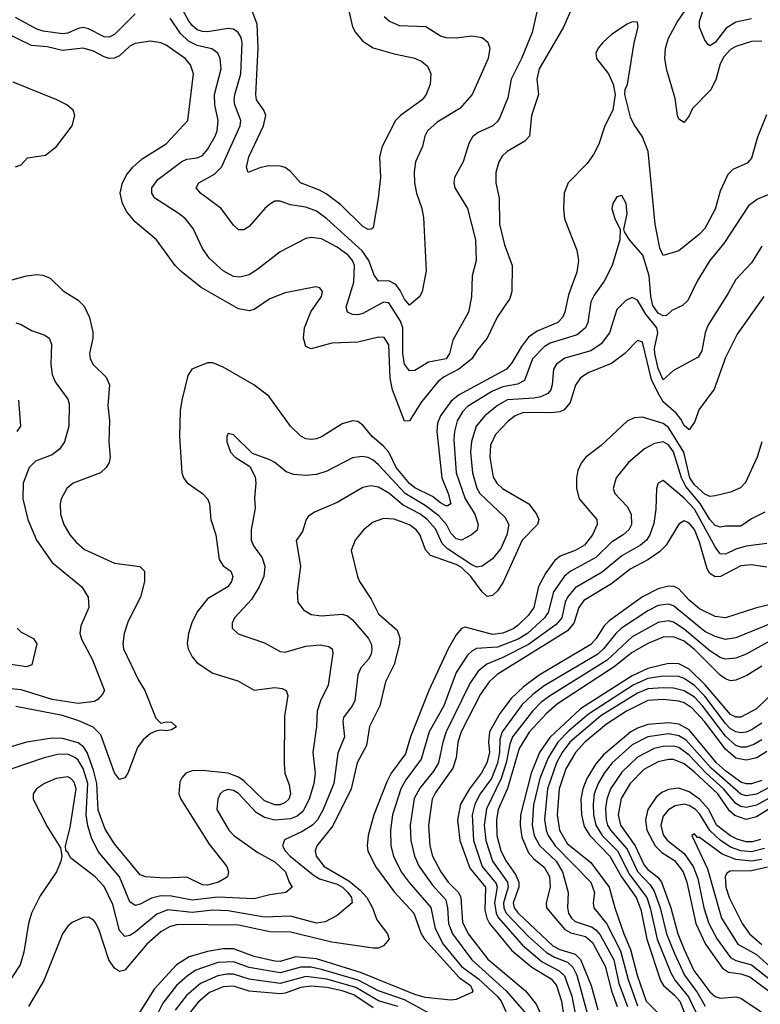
# Model space of a CAD drawing. Header units: inches. Extents: x 1308407 to 1441228, y 959628 to 1036311.
# Tile 416 of 656: x 1372304 to 1375165, y 1021258 to 1025059. Entities that reach past the tile are written whole.
import ezdxf

# ---------------------------------------------------------------- set-up
doc = ezdxf.new("R2010")
doc.units = ezdxf.units.IN
doc.header["$MEASUREMENT"] = 0
doc.layers.add('B3072', color=7, linetype='Continuous')

msp = doc.modelspace()

# ---------------------------------------------------------------- linework, layer by layer
at = {"layer": 'B3072', "color": 5}
for points, elevation in [([(1375170, 1024975.9), (1375130, 1024974.5), (1375070, 1024955.2), (1375050, 1024943.8), (1375024.2, 1024915.8), (1375010, 1024889.2), (1374992.6, 1024827.4), (1374972.8, 1024787.2), (1374903.2, 1024716.8), (1374890, 1024688.3), (1374870, 1024662.6), (1374850, 1024674.7), (1374844.2, 1024690), (1374835.6, 1024755.6), (1374803.9, 1024863.9), (1374796.4, 1024910), (1374797.9, 1024950), (1374810, 1024987.6), (1374843.6, 1025050), (1374950, 1025206.8)], 2680), ([(1373711.5, 1025071.5), (1373733.1, 1025053.1), (1373770, 1025036.3), (1373872.5, 1025032.5), (1373930, 1024996.8), (1373950, 1024990.1), (1373990, 1024989.2), (1374050, 1024996.8), (1374090, 1024990.9), (1374112.4, 1024972.4), (1374119.7, 1024950), (1374113, 1024910), (1374051.3, 1024770), (1374003.7, 1024716.3), (1373916.5, 1024663.5), (1373878.8, 1024630), (1373869.3, 1024610), (1373860.2, 1024570), (1373833.5, 1024510), (1373828.1, 1024471.9), (1373829.5, 1024430), (1373836.3, 1024390), (1373857.5, 1024330), (1373864.5, 1024295.5), (1373873.7, 1024090), (1373858.2, 1024010), (1373850.2, 1023990), (1373810, 1023957.3), (1373790, 1023979.8), (1373774.2, 1024014.2), (1373757.4, 1024037.4), (1373730, 1024051), (1373689.8, 1024050), (1373673.1, 1024073.2), (1373652.9, 1024130), (1373627.3, 1024167.3), (1373490, 1024289.9), (1373450, 1024319.5), (1373410, 1024335.6), (1373350, 1024344.5), (1373310, 1024359), (1373290, 1024358.4), (1373270, 1024347.6), (1373251.4, 1024330), (1373190, 1024261), (1373170, 1024248.5), (1373150, 1024248.5), (1373130, 1024266.6), (1373082, 1024330), (1373002, 1024390), (1372986.4, 1024410), (1372995.6, 1024430), (1373056.7, 1024463.3), (1373084, 1024490), (1373155.6, 1024650), (1373159, 1024670), (1373135.4, 1024730), (1373132.8, 1024750), (1373134.8, 1024770), (1373158.9, 1024850), (1373163.7, 1024970), (1373159.4, 1024990), (1373147.9, 1025010), (1373130, 1025022.5), (1373110, 1025025.4), (1373030, 1025013.1), (1373010, 1025013.5), (1372990, 1025020.4), (1372970, 1025037.3), (1372956.5, 1025056.5), (1372910, 1025142.6)], 2640), ([(1375130, 1025062.4), (1375070, 1025050.4), (1375033.3, 1025026.7), (1374990, 1024970.8), (1374970, 1024958.9), (1374963.1, 1024963.1), (1374950, 1024980.9), (1374929.8, 1025030), (1374930, 1025053), (1374955.4, 1025130)], 2660), ([(1374439.5, 1025110), (1374404.3, 1025030), (1374310.1, 1024870), (1374302, 1024830), (1374307.6, 1024770), (1374280.4, 1024690), (1374272.9, 1024610), (1374255.8, 1024590), (1374186.4, 1024550), (1374167.5, 1024532.5), (1374155.1, 1024510), (1374143.2, 1024470), (1374142.6, 1024430), (1374156.6, 1024370), (1374156.8, 1024270), (1374176.8, 1024190), (1374206.8, 1024110), (1374205, 1024010), (1374197.6, 1023982.4), (1374148.8, 1023911.2), (1374110.1, 1023830), (1374073.6, 1023786.4), (1374050.5, 1023750), (1373999.9, 1023710), (1373941.4, 1023678.6), (1373918.8, 1023661.2), (1373855.6, 1023584.4), (1373810, 1023510.8), (1373790, 1023509.7), (1373744.7, 1023630), (1373735.3, 1023675.3), (1373730, 1023803.7), (1373712.1, 1023832.1), (1373690, 1023833.6), (1373610, 1023814), (1373510, 1023810.5), (1373430, 1023788.1), (1373410, 1023797.7), (1373400.4, 1023830), (1373404.8, 1023870), (1373428.5, 1023931.5), (1373469.7, 1023990), (1373473.5, 1024010), (1373463.9, 1024023.9), (1373447.7, 1024027.7), (1373330, 1024004.6), (1373270, 1023981.4), (1373210, 1023940.6), (1373190, 1023935.9), (1373150, 1023942.6), (1373005.2, 1024025.3), (1372927.6, 1024087.6), (1372905.2, 1024110), (1372832.8, 1024210), (1372750, 1024278.9), (1372717.8, 1024317.8), (1372700.9, 1024350), (1372692.5, 1024390), (1372700.8, 1024430), (1372718.5, 1024461.5), (1372741.7, 1024490), (1372777.9, 1024522.1), (1372870, 1024579.8), (1372953.2, 1024670), (1372975.6, 1024850), (1372964.6, 1024884.6), (1372943, 1024910), (1372870, 1024961.6), (1372850, 1024969.9), (1372810, 1024976.8), (1372750, 1024967.9), (1372730, 1024956.8), (1372690, 1024920.4), (1372669.7, 1024910.3), (1372650, 1024909.9), (1372630, 1024916.3), (1372590, 1024937.6), (1372550, 1024949.9), (1372470, 1024939.9), (1372410, 1024954.3), (1372350, 1024960.3), (1372250, 1025009.2)], 2680), ([(1374301, 1025090), (1374283.3, 1025010), (1374242.8, 1024910), (1374202.5, 1024830), (1374190, 1024757.6), (1374158.5, 1024681.5), (1374150, 1024666.2), (1374131.6, 1024650), (1374075.6, 1024624.4), (1374053.2, 1024606.8), (1374038.7, 1024581.3), (1374016.6, 1024510), (1373984.1, 1024450), (1373981.4, 1024430), (1373985.4, 1024410), (1374034.4, 1024330), (1374064.3, 1024210), (1374066.8, 1024130), (1374052.2, 1024070), (1374049.3, 1023989.3), (1374038.3, 1023930), (1373977.5, 1023822.5), (1373963.8, 1023770), (1373951.7, 1023750), (1373883.3, 1023736.7), (1373830, 1023705.1), (1373810, 1023703.1), (1373790, 1023728.8), (1373783.8, 1023770), (1373784.2, 1023870), (1373775.3, 1023895.3), (1373730, 1023966.1), (1373710, 1023968.8), (1373630, 1023924.5), (1373610, 1023919.6), (1373590, 1023921.5), (1373570.6, 1023930.6), (1373565.6, 1023950), (1373594.2, 1024045.8), (1373596.9, 1024110), (1373589.5, 1024130), (1373572.4, 1024150), (1373530, 1024181.7), (1373470, 1024213.6), (1373430, 1024218.4), (1373410, 1024214), (1373310, 1024163.5), (1373224.4, 1024095.6), (1373190, 1024074.5), (1373155.1, 1024064.9), (1373130, 1024068.1), (1373090.8, 1024090), (1373036.8, 1024136.8), (1373010, 1024175.4), (1372973.8, 1024253.8), (1372944.6, 1024290), (1372920.3, 1024310), (1372825.7, 1024370), (1372814.3, 1024390), (1372814.9, 1024410), (1372837.6, 1024442.4), (1372930, 1024512.2), (1372950, 1024521.3), (1372990, 1024525.6), (1373010, 1024534.4), (1373030, 1024558.5), (1373059.5, 1024610), (1373066.4, 1024630), (1373070.3, 1024670), (1373057.8, 1024730), (1373056.3, 1024770), (1373082.1, 1024870), (1373079.1, 1024910), (1373070, 1024930.6), (1373047, 1024947), (1372990, 1024959.6), (1372956.3, 1024976.3), (1372925.6, 1025005.6), (1372885.5, 1025065.5)], 2660), ([(1373571.4, 1025110), (1373590, 1025032.4), (1373600.8, 1025010), (1373630, 1024976.1), (1373670, 1024950.7), (1373750, 1024927.7), (1373830, 1024911), (1373857.7, 1024897.7), (1373879.3, 1024879.3), (1373892.6, 1024850), (1373890.2, 1024810), (1373874.7, 1024770), (1373858.2, 1024750), (1373775.4, 1024690), (1373755.1, 1024670), (1373704.2, 1024570), (1373694.3, 1024530), (1373698, 1024450), (1373689.4, 1024370.6), (1373670, 1024255.3), (1373662, 1024250), (1373650, 1024248.8), (1373630, 1024261.1), (1373544.1, 1024344.1), (1373487.4, 1024387.4), (1373461.7, 1024401.7), (1373389.3, 1024429.3), (1373350, 1024473.8), (1373330, 1024488.4), (1373310, 1024493.8), (1373265.1, 1024494.9), (1373232.3, 1024487.7), (1373187, 1024470), (1373180.7, 1024490), (1373189.4, 1024530), (1373245.8, 1024650), (1373254.8, 1024690), (1373247.5, 1024710), (1373219.4, 1024750), (1373216.9, 1024770), (1373225.4, 1024950), (1373221.8, 1025041.8), (1373196.3, 1025110)], 2620), ([(1375188.2, 1024691.8), (1375154.3, 1024605.7), (1375130, 1024525.1), (1375114.3, 1024505.7), (1375059.1, 1024480.9), (1375038.6, 1024461.4), (1375010, 1024397.7), (1374990, 1024327.2), (1374950, 1024253.3), (1374930, 1024231.3), (1374850, 1024166.9), (1374790, 1024148.5), (1374776.7, 1024176.7), (1374758.1, 1024270), (1374731.2, 1024550), (1374710, 1024606.5), (1374676.1, 1024656.1), (1374663.2, 1024683.2), (1374642, 1024770), (1374642.4, 1024790), (1374651.1, 1024808.9), (1374678, 1024970), (1374692.9, 1025030), (1374690, 1025049.2), (1374670, 1025050.7), (1374650, 1025042.6), (1374590, 1025001.7), (1374555.1, 1024970), (1374538.6, 1024950), (1374529.4, 1024930), (1374532.3, 1024910), (1374578.3, 1024850), (1374597, 1024810), (1374603.7, 1024770), (1374594.9, 1024710), (1374564.4, 1024650), (1374541.3, 1024578.7), (1374520.6, 1024539.4), (1374495.8, 1024504.2), (1374423.2, 1024430), (1374407.6, 1024390), (1374405, 1024330), (1374408.7, 1024290), (1374456.6, 1024170), (1374462.6, 1024130), (1374455.9, 1024084.1), (1374423.3, 1023996.7), (1374410.1, 1023930), (1374400.5, 1023910), (1374382.6, 1023890), (1374303.2, 1023856.8), (1374270, 1023833.2), (1374241.9, 1023798.1), (1374205.1, 1023734.9), (1374184.9, 1023710), (1373999.5, 1023610), (1373970, 1023585.3), (1373929.4, 1023530), (1373918.4, 1023501.6), (1373915, 1023470), (1373935.1, 1023290), (1373959.5, 1023230), (1373969.2, 1023190.8), (1373957, 1023183), (1373950, 1023182.4), (1373930, 1023193.8), (1373898.4, 1023218.4), (1373830, 1023252.4), (1373810, 1023268.7), (1373758.3, 1023330), (1373729.9, 1023390), (1373710, 1023413), (1373665.9, 1023450), (1373630, 1023493.7), (1373610, 1023507.7), (1373590, 1023510.7), (1373550, 1023498.6), (1373472.9, 1023450), (1373450, 1023441.3), (1373430, 1023438), (1373410, 1023441), (1373390, 1023451.6), (1373349.8, 1023490), (1373266.4, 1023606.4), (1373208.6, 1023650), (1373090, 1023717.3), (1373050, 1023734.5), (1373030, 1023734.7), (1372969.3, 1023710.7), (1372954.3, 1023685.7), (1372930.2, 1023590), (1372924.6, 1023550), (1372920.9, 1023450), (1372930.1, 1023310.1), (1372936.9, 1023290), (1372950.8, 1023270.8), (1373010.1, 1023230.1), (1373030.2, 1023210), (1373037.7, 1023190), (1373043, 1023130), (1373061.5, 1023070), (1373075.2, 1022975.2), (1373090, 1022950.4), (1373119.6, 1022930), (1373128.1, 1022910), (1373122, 1022890), (1373107.6, 1022870), (1373030, 1022823.4), (1372990, 1022773.7), (1372969, 1022731), (1372956.9, 1022690), (1372951.3, 1022651.3), (1372955, 1022630), (1372970, 1022599), (1372990, 1022576.2), (1373050, 1022536.8), (1373146.5, 1022506.5), (1373210, 1022471.1), (1373290, 1022480.5), (1373317.5, 1022477.5), (1373333.4, 1022470), (1373340.2, 1022450), (1373326.6, 1022370), (1373325.9, 1022185.9), (1373328.8, 1022150), (1373345.6, 1022105.6), (1373350.5, 1022070), (1373343.4, 1022050), (1373330, 1022036.6), (1373310, 1022028.3), (1373290, 1022028.1), (1373250, 1022043.8), (1373170, 1022120.8), (1373150, 1022134.7), (1373109.5, 1022150.5), (1373010, 1022160.6), (1372970, 1022159.1), (1372946.5, 1022150), (1372930, 1022132.4), (1372923.4, 1022116.6), (1372918.8, 1022070), (1372927.2, 1022050), (1373036.4, 1021876.4), (1373104.4, 1021790), (1373111.3, 1021770), (1373106.5, 1021750), (1373096.9, 1021743.1), (1373071.7, 1021730), (1373030, 1021718.2), (1373010, 1021719.2), (1372950, 1021748.3), (1372864.7, 1021744.7), (1372790, 1021750.5), (1372770, 1021758.4), (1372670, 1021878), (1372634.2, 1021934.2), (1372607.9, 1022007.9), (1372602, 1022110), (1372590, 1022162.1), (1372565.4, 1022230), (1372551.4, 1022251.4), (1372530, 1022267), (1372470, 1022283.9), (1372430, 1022285.1), (1372330, 1022269.5), (1372250, 1022245.7)], 2720), ([(1372750, 1025082.2), (1372670, 1025002.1), (1372650, 1024992.2), (1372630, 1024993.6), (1372570, 1025024), (1372550, 1025028.8), (1372530, 1025025.1), (1372490, 1025007.5), (1372470, 1025004.9), (1372395.1, 1025015.1), (1372370, 1025022.9), (1372288.3, 1025068.3)], 2660), ([(1372288.5, 1024491.5), (1372310, 1024499.5), (1372334.6, 1024525.4), (1372404.1, 1024535.9), (1372447.1, 1024570), (1372507.3, 1024650), (1372517.7, 1024690), (1372511.3, 1024710), (1372486, 1024730), (1372447.8, 1024750), (1372278.6, 1024818.6)], 2720), ([(1375210.1, 1024389.9), (1375153.8, 1024366.2), (1375119.3, 1024340.7), (1375024.3, 1024195.7), (1374969.5, 1024130), (1374920.9, 1024050), (1374884.2, 1023975.8), (1374864.3, 1023955.7), (1374823.5, 1023936.5), (1374802.5, 1023917.5), (1374790, 1023915.7), (1374770, 1023926.6), (1374750, 1023955.8), (1374741.9, 1023990), (1374735.9, 1024070), (1374710.8, 1024150.8), (1374659.1, 1024210), (1374640.1, 1024240.1), (1374638, 1024250), (1374650.6, 1024310), (1374646.9, 1024350), (1374630, 1024380.7), (1374610, 1024375.6), (1374594.6, 1024350), (1374591.6, 1024330), (1374603.1, 1024290), (1374623.8, 1024250), (1374622.6, 1024210), (1374592.5, 1024110), (1374561.9, 1024050), (1374523.6, 1023996.4), (1374510.6, 1023970), (1374498, 1023890), (1374489.6, 1023870), (1374457, 1023843), (1374353.7, 1023810), (1374330, 1023796.2), (1374285.4, 1023750), (1374253.9, 1023666.1), (1374227.3, 1023652.7), (1374170, 1023642.1), (1374130, 1023624.6), (1374034.4, 1023565.6), (1374014, 1023546), (1373993.5, 1023510), (1373983.6, 1023470), (1373981.6, 1023438.4), (1373989.5, 1023310), (1374024.9, 1023210), (1374061.5, 1023150), (1374075, 1023110), (1374071.1, 1023088.9), (1374049.1, 1023070.9), (1374010, 1023050.5), (1373990, 1023055.4), (1373970, 1023076.6), (1373952.9, 1023110), (1373923.7, 1023143.7), (1373870, 1023184), (1373793.7, 1023230), (1373690, 1023340.1), (1373670, 1023358.4), (1373650, 1023369), (1373627.6, 1023372.4), (1373590, 1023367.6), (1373490, 1023315.9), (1373450, 1023303.7), (1373410, 1023299.4), (1373363.6, 1023303.6), (1373333.8, 1023313.8), (1373290, 1023349.7), (1373270, 1023360.5), (1373203.9, 1023383.9), (1373130, 1023456.9), (1373110, 1023461.2), (1373104.4, 1023450), (1373103.7, 1023430), (1373118.4, 1023390), (1373136.3, 1023370), (1373193.7, 1023333.7), (1373213.8, 1023293.8), (1373216.9, 1023270), (1373211.7, 1023211.7), (1373213.7, 1023173.7), (1373197.9, 1023090), (1373198.6, 1023050), (1373207.5, 1023027.5), (1373241.3, 1022981.3), (1373250.8, 1022950), (1373246.6, 1022910), (1373229, 1022870), (1373199.6, 1022820.4), (1373134, 1022750), (1373124.6, 1022730), (1373125.3, 1022710), (1373148.5, 1022688.5), (1373250, 1022653.4), (1373310, 1022619.7), (1373330, 1022617.1), (1373410, 1022640.4), (1373465.3, 1022645.3), (1373498.9, 1022638.9), (1373511.3, 1022630), (1373513.9, 1022613.9), (1373495.3, 1022490), (1373465.8, 1022430), (1373453.3, 1022390), (1373450.1, 1022329.9), (1373436.1, 1022230), (1373445.3, 1022150), (1373440.7, 1022110), (1373422.6, 1022050), (1373397.4, 1022002.6), (1373375.9, 1021984.1), (1373350, 1021973.5), (1373289.4, 1021969.4), (1373250, 1021978.6), (1373218.2, 1021998.2), (1373150, 1022071.2), (1373130, 1022083.6), (1373110, 1022087.6), (1373090, 1022080.3), (1373079.2, 1022070), (1373069.3, 1022050), (1373066, 1022010), (1373111.6, 1021930), (1373131.9, 1021910), (1373224, 1021844), (1373290, 1021807.7), (1373331.4, 1021770), (1373344.6, 1021730), (1373356.9, 1021710), (1373332.2, 1021690), (1373270, 1021680.8), (1373210, 1021665.7), (1373070, 1021672), (1372970, 1021660.1), (1372890, 1021675.5), (1372850, 1021677.2), (1372812.9, 1021667.1), (1372770, 1021644.5), (1372750, 1021639.3), (1372730, 1021653), (1372689.5, 1021749.5), (1372607.8, 1021847.8), (1372581.2, 1021901.2), (1372567.6, 1021947.6), (1372561.2, 1021990), (1372567.6, 1022110), (1372550, 1022167.9), (1372530, 1022200.8), (1372519.7, 1022210), (1372490, 1022223.5), (1372450, 1022222.3), (1372398.9, 1022210), (1372270, 1022166.4)], 2740), ([(1375170, 1024185.6), (1375130, 1024121.2), (1375070, 1024056.8), (1375039.5, 1024000.5), (1374961.7, 1023878.3), (1374951.7, 1023850), (1374939.4, 1023780.6), (1374924.1, 1023755.9), (1374830, 1023704.4), (1374790, 1023668.7), (1374770, 1023712.8), (1374756.8, 1023770), (1374756.3, 1023790), (1374768.3, 1023850), (1374764.6, 1023870), (1374722.5, 1023922.5), (1374690, 1023976), (1374670, 1023986.5), (1374644.7, 1023975.3), (1374610, 1023940.3), (1374582.4, 1023850), (1374550, 1023808.2), (1374510, 1023781.2), (1374410, 1023753), (1374377.2, 1023730), (1374365.9, 1023710), (1374361.3, 1023650), (1374355.6, 1023630), (1374343.5, 1023616.5), (1374316.7, 1023603.3), (1374290, 1023598.1), (1374188.7, 1023591.3), (1374150.1, 1023570), (1374100.7, 1023530), (1374067.9, 1023490), (1374049.2, 1023430.8), (1374045.3, 1023390), (1374053.2, 1023310), (1374070, 1023251.2), (1374081.7, 1023230), (1374178.1, 1023138.1), (1374193.7, 1023110), (1374185.8, 1023070), (1374162.9, 1023017.1), (1374130, 1022978.4), (1374090.5, 1022949.5), (1374070, 1022945.1), (1374050, 1022954.5), (1373956.4, 1023016.4), (1373936.5, 1023036.5), (1373910, 1023093.1), (1373877.5, 1023130), (1373850, 1023151.1), (1373785.3, 1023185.3), (1373730, 1023231.1), (1373690, 1023254.6), (1373660.5, 1023259.5), (1373630, 1023253.4), (1373530, 1023194.7), (1373442.6, 1023157.4), (1373419, 1023141), (1373410.2, 1023129.8), (1373396.4, 1023083.6), (1373371.6, 1023048.4), (1373389.4, 1022950), (1373375.9, 1022850), (1373379, 1022810), (1373400.9, 1022780.9), (1373430, 1022762.6), (1373470, 1022757.6), (1373550, 1022763.9), (1373570, 1022757.2), (1373590, 1022742.6), (1373651.3, 1022670), (1373661.3, 1022650), (1373664.8, 1022630), (1373662.2, 1022610), (1373652.1, 1022590), (1373622.4, 1022557.6), (1373610.7, 1022530), (1373598.2, 1022430), (1373588.8, 1022410), (1373555.2, 1022364.8), (1373551.8, 1022350), (1373558.3, 1022290), (1373533, 1022227), (1373517.2, 1022110), (1373476.7, 1022010), (1373454.3, 1021970), (1373434.7, 1021950), (1373394.9, 1021925.1), (1373326.9, 1021893.1), (1373319.5, 1021870), (1373330.1, 1021850), (1373349.2, 1021830), (1373437.5, 1021757.5), (1373462.8, 1021742.8), (1373530, 1021721.8), (1373551, 1021710), (1373571.5, 1021690), (1373586, 1021670), (1373588.9, 1021650), (1373530, 1021600.8), (1373483.7, 1021576.3), (1373450, 1021571.4), (1373350, 1021598.6), (1373250, 1021593.9), (1373110, 1021619.3), (1373050, 1021620.9), (1372970, 1021612.9), (1372877, 1021623), (1372834.1, 1021605.9), (1372750, 1021536.9), (1372730, 1021523.2), (1372710, 1021519.1), (1372690, 1021542.7), (1372663.7, 1021643.7), (1372630, 1021713.3), (1372595.2, 1021750), (1372501.6, 1021821.6), (1372490, 1021844), (1372482, 1021850), (1372480.9, 1021870), (1372499.5, 1021940.5), (1372522.9, 1022090), (1372515.3, 1022115.3), (1372502.4, 1022130), (1372490, 1022136.1), (1372445.7, 1022130), (1372399.6, 1022110), (1372369, 1022090), (1372356.1, 1022070), (1372356.5, 1022050), (1372410, 1021944.9), (1372462, 1021862), (1372466.7, 1021830), (1372462.6, 1021810), (1372446.5, 1021770), (1372383.5, 1021676.5), (1372350.1, 1021609.9), (1372338, 1021570), (1372320.2, 1021459.8), (1372306.2, 1021410), (1372250, 1021323.5)], 2760), ([(1372270, 1024053.4), (1372330, 1024070.9), (1372370, 1024075.2), (1372393.1, 1024073.1), (1372421.5, 1024061.5), (1372471.9, 1024011.9), (1372530, 1023976.5), (1372553.1, 1023953.1), (1372574.3, 1023910), (1372587.4, 1023852.6), (1372586.8, 1023830), (1372573.8, 1023770), (1372576.2, 1023750), (1372588.3, 1023728.3), (1372638.8, 1023678.8), (1372650.9, 1023650), (1372645.3, 1023570), (1372650.8, 1023510), (1372648.7, 1023430), (1372653.5, 1023370), (1372649.3, 1023350), (1372638.2, 1023330), (1372616, 1023310), (1372510.4, 1023270), (1372485.8, 1023250), (1372464.6, 1023210), (1372460.2, 1023190), (1372461.6, 1023150), (1372475.1, 1023110), (1372498.4, 1023070), (1372522, 1023042), (1372554.5, 1023014.5), (1372670, 1022961.7), (1372767.7, 1022947.7), (1372786.5, 1022930), (1372786.2, 1022890), (1372770.7, 1022830), (1372723.3, 1022736.7), (1372707.4, 1022690), (1372702.6, 1022650), (1372705.5, 1022630), (1372762.8, 1022510), (1372787.3, 1022470), (1372830, 1022362.4), (1372850, 1022343.7), (1372870, 1022348.9), (1372890, 1022347), (1372910.2, 1022329.8), (1372890, 1022318), (1372870, 1022313.5), (1372850, 1022316.3), (1372830, 1022313), (1372810, 1022303.4), (1372780.6, 1022279.4), (1372759.5, 1022250), (1372722.6, 1022150), (1372710, 1022131.8), (1372690, 1022125.4), (1372670, 1022151.1), (1372617.7, 1022297.7), (1372587.5, 1022327.5), (1372532.8, 1022352.8), (1372470, 1022372.9), (1372290, 1022407.6)], 2680), ([(1375178.7, 1023990), (1375075.2, 1023844.8), (1375030, 1023755.6), (1374986.8, 1023633.2), (1374927.2, 1023552.8), (1374912.1, 1023507.9), (1374890, 1023476), (1374870, 1023492.1), (1374857.4, 1023517.4), (1374839.7, 1023539.7), (1374790, 1023584.6), (1374770, 1023617.2), (1374744.3, 1023670), (1374710, 1023814.5), (1374690, 1023820.4), (1374642, 1023770), (1374590, 1023731.5), (1374502.5, 1023697.5), (1374470, 1023676.3), (1374451.1, 1023648.9), (1374430, 1023580.8), (1374407, 1023553), (1374390, 1023545.6), (1374358.7, 1023541.3), (1374250, 1023542.3), (1374217.7, 1023530), (1374191.1, 1023508.9), (1374142.3, 1023457.7), (1374123.1, 1023416.9), (1374119.7, 1023370), (1374133.4, 1023293.4), (1374147.1, 1023270), (1374169, 1023249), (1374270.1, 1023190.1), (1374300.4, 1023150), (1374309, 1023130), (1374304.2, 1023110), (1374245.3, 1023050), (1374172.1, 1022887.9), (1374150, 1022854.7), (1374130, 1022835.8), (1374110, 1022832.5), (1374090, 1022849.9), (1374047.2, 1022910), (1374010, 1022944.7), (1373990, 1022956.3), (1373891.3, 1022991.3), (1373872.1, 1023012.1), (1373850, 1023071.2), (1373835.5, 1023090), (1373810, 1023108.5), (1373750, 1023130.4), (1373710, 1023133.9), (1373670, 1023119), (1373631.6, 1023090), (1373599.6, 1023050), (1373584.7, 1023010), (1373608.5, 1022910), (1373616.5, 1022890), (1373662.2, 1022822.2), (1373690, 1022765.8), (1373762, 1022702), (1373772.9, 1022672.9), (1373771.6, 1022650), (1373750.6, 1022570), (1373717.2, 1022502.8), (1373695.5, 1022410), (1373655.2, 1022330), (1373643.1, 1022256.9), (1373608, 1022190), (1373585, 1022090), (1373513.5, 1021946.5), (1373452, 1021870), (1373445.3, 1021850), (1373449.6, 1021830), (1373480.1, 1021790), (1373575.2, 1021735.2), (1373619, 1021699), (1373645.2, 1021670), (1373667.3, 1021630), (1373683.9, 1021583.9), (1373725.3, 1021530), (1373730.7, 1021509.3), (1373710, 1021483.1), (1373690, 1021475.2), (1373670, 1021474.6), (1373510, 1021497.8), (1373350, 1021536.8), (1373270, 1021538.3), (1373150, 1021563.5), (1372914.3, 1021565.7), (1372882.5, 1021557.5), (1372850, 1021538.2), (1372796, 1021490), (1372710.1, 1021390), (1372690, 1021384.2), (1372670, 1021397.6), (1372649.2, 1021430), (1372610, 1021548.3), (1372595.4, 1021575.4), (1372590, 1021583.1), (1372570, 1021594), (1372550, 1021592.8), (1372506.5, 1021573.5), (1372490, 1021559.2), (1372470.2, 1021530), (1372397.7, 1021350), (1372338, 1021250)], 2780), ([(1372290, 1023889.1), (1372310, 1023882.7), (1372350, 1023859.7), (1372401.6, 1023841.6), (1372417.7, 1023830), (1372426.7, 1023806.7), (1372424.2, 1023730), (1372429.5, 1023689.5), (1372441.7, 1023661.7), (1372490, 1023593.7), (1372495.7, 1023575.7), (1372494.7, 1023490), (1372477.8, 1023430), (1372458.7, 1023401.3), (1372430, 1023379.5), (1372365.5, 1023354.5), (1372341.1, 1023330), (1372317.4, 1023270), (1372317.1, 1023210), (1372336.1, 1023130), (1372369.6, 1023049.6), (1372430, 1022963.8), (1372544, 1022870), (1372568.9, 1022830), (1372571.3, 1022790), (1372540.5, 1022719.5), (1372537, 1022690), (1372544.6, 1022664.6), (1372584.6, 1022590), (1372632, 1022470), (1372624.4, 1022455.6), (1372605.8, 1022434.1), (1372592.8, 1022427.2), (1372530, 1022419.6), (1372430, 1022434.7), (1372310, 1022471.9), (1372230, 1022479.7)], 2660), ([(1372300.2, 1023590), (1372308, 1023490), (1372293.4, 1023470)], 2640), ([(1375170.8, 1023430), (1375151.9, 1023370), (1375107.2, 1023272.8), (1375088.4, 1023251.6), (1375050, 1023234.9), (1374990, 1023221.4), (1374970, 1023218.6), (1374950, 1023227.7), (1374910, 1023263.2), (1374893.1, 1023290), (1374869, 1023390), (1374810, 1023484.9), (1374790, 1023500.6), (1374710, 1023524.2), (1374677.6, 1023522.4), (1374650, 1023509.8), (1374550, 1023415.9), (1374491.3, 1023370), (1374473.1, 1023346.9), (1374460.4, 1023319.5), (1374454.4, 1023290), (1374454.4, 1023250), (1374465.1, 1023210), (1374533, 1023130), (1374534.8, 1023110), (1374516.8, 1023070), (1374486.3, 1023030), (1374450.2, 1023010), (1374391.5, 1022988.5), (1374370, 1022969.9), (1374336.5, 1022923.5), (1374308.6, 1022871.4), (1374290, 1022789.3), (1374270, 1022760.3), (1374230, 1022721.3), (1374210, 1022707.7), (1374170, 1022691.1), (1374130, 1022685.1), (1374025.4, 1022714.6), (1374010, 1022709.1), (1373990, 1022684.7), (1373959.4, 1022630), (1373884.1, 1022470), (1373813.8, 1022290), (1373794.7, 1022225.3), (1373739.1, 1022150), (1373722.8, 1022117.2), (1373672.5, 1021990), (1373649.7, 1021910), (1373646.1, 1021870), (1373649.1, 1021850), (1373678.5, 1021790), (1373750, 1021692.7), (1373825.9, 1021610), (1373855.1, 1021530), (1373867.7, 1021510), (1374001.7, 1021361.7), (1374045.2, 1021330), (1374054.7, 1021310), (1374050, 1021304.1), (1373990, 1021276.8), (1373970, 1021273.7), (1373870, 1021284.1), (1373830, 1021295.5), (1373620.7, 1021380.7), (1373450, 1021433.1), (1373370, 1021441.3), (1373310, 1021423.7), (1373290, 1021424.2), (1373210, 1021442.3), (1373130, 1021472.5), (1373090, 1021472.1), (1373030, 1021462.4), (1372959.3, 1021440.7), (1372909.6, 1021410.4), (1372823.6, 1021316.4), (1372753.9, 1021206.1)], 2820), ([(1375181.5, 1023158.5), (1375130, 1023131.9), (1375090, 1023103.8), (1375030, 1023104.4), (1375010, 1023100.1), (1374990, 1023106.7), (1374970, 1023129.2), (1374931.8, 1023191.8), (1374877.1, 1023257.1), (1374860.8, 1023290), (1374830, 1023390.9), (1374810, 1023417.4), (1374790, 1023429.4), (1374756.6, 1023423.4), (1374717.4, 1023402.6), (1374656, 1023350), (1374608.5, 1023290), (1374596.8, 1023250), (1374603.2, 1023230), (1374650, 1023179.7), (1374666.1, 1023150), (1374667.4, 1023110), (1374657.5, 1023090), (1374635, 1023070), (1374590, 1023042.1), (1374530, 1022983.4), (1374430.5, 1022929.5), (1374408.5, 1022911.5), (1374366.5, 1022850), (1374345.6, 1022770), (1374331.5, 1022750), (1374265, 1022690), (1374230, 1022667.9), (1374150, 1022636.9), (1374068.3, 1022631.7), (1374050, 1022621.5), (1374034.4, 1022605.6), (1373990, 1022538.4), (1373942.3, 1022410), (1373886.3, 1022310), (1373855.2, 1022204.8), (1373795.8, 1022124.2), (1373776.8, 1022090), (1373744, 1021990), (1373736.9, 1021930), (1373737.7, 1021870), (1373748.3, 1021830), (1373777.8, 1021770), (1373807.9, 1021727.9), (1373891.7, 1021631.7), (1373908.9, 1021550), (1373940.4, 1021490), (1374010, 1021404.3), (1374075.7, 1021355.7), (1374147.9, 1021290), (1374163.2, 1021270), (1374182.4, 1021230)], 2840), ([(1375190, 1023036.6), (1375110, 1023027), (1375070, 1023015.3), (1375030, 1022995.7), (1375010, 1022996.9), (1374990, 1023024.7), (1374910, 1023169.9), (1374870, 1023212.6), (1374790, 1023279.7), (1374770.2, 1023269.8), (1374764.1, 1023250), (1374761.7, 1023170), (1374753.8, 1023113.8), (1374738.6, 1023070), (1374725.2, 1023050), (1374701.7, 1023030), (1374630, 1022989.9), (1374553.4, 1022926.6), (1374450, 1022865.9), (1374420.2, 1022830), (1374411.3, 1022810), (1374397.8, 1022750), (1374375.6, 1022724.4), (1374270, 1022647.4), (1374170, 1022596.3), (1374108.4, 1022571.6), (1374075.6, 1022544.4), (1374043, 1022497), (1373951.2, 1022310), (1373937.9, 1022270), (1373921.6, 1022190), (1373901.9, 1022158.1), (1373850, 1022093), (1373827.8, 1022052.2), (1373812.1, 1021950), (1373814.4, 1021890), (1373828.9, 1021830), (1373847.3, 1021790), (1373898.2, 1021718.2), (1373950, 1021661.3), (1373957.2, 1021630), (1373960.5, 1021570), (1373975.8, 1021530), (1374049.9, 1021429.9), (1374183.7, 1021310), (1374270, 1021210.5)], 2860), ([(1375190, 1022946.2), (1375130, 1022955.3), (1375090, 1022950.7), (1375010.9, 1022909.1), (1374990, 1022908), (1374970, 1022920.6), (1374959.5, 1022939.5), (1374930, 1023042.8), (1374910, 1023091), (1374890, 1023115), (1374870, 1023123.9), (1374850, 1023111.6), (1374800.5, 1023030), (1374775.7, 1023004.3), (1374730, 1022973.7), (1374662.3, 1022937.7), (1374590, 1022881.1), (1374483.4, 1022816.6), (1374464.3, 1022790), (1374444.4, 1022730), (1374419.9, 1022700.1), (1374148.7, 1022531.3), (1374117.2, 1022502.8), (1374084.2, 1022455.8), (1374009.2, 1022310), (1373996.9, 1022270), (1373990.4, 1022210), (1373976.9, 1022170), (1373910, 1022076.2), (1373897.8, 1022050), (1373882.9, 1021950), (1373888.1, 1021870), (1373898.5, 1021830), (1373931.4, 1021770), (1373959.7, 1021730), (1373999.1, 1021690), (1374008.4, 1021670), (1374014.6, 1021574.6), (1374035.8, 1021530), (1374112.6, 1021432.6), (1374258.4, 1021310), (1374298.6, 1021258.6), (1374375.5, 1021090)], 2880), ([(1375210, 1022802.9), (1375150, 1022789.1), (1375030, 1022749.9), (1374990, 1022755.8), (1374930, 1022784.8), (1374890, 1022817.8), (1374850, 1022862.2), (1374831.4, 1022871.4), (1374810, 1022872.8), (1374770, 1022861.7), (1374710, 1022830.9), (1374581, 1022739), (1374561.2, 1022718.8), (1374531.3, 1022670), (1374510, 1022646.9), (1374310, 1022528.8), (1374250, 1022484.2), (1374202, 1022438), (1374159.1, 1022380.9), (1374119.4, 1022310), (1374114.5, 1022270), (1374118.2, 1022230), (1374109, 1022190), (1374087.8, 1022152.2), (1374041.7, 1022090), (1374007.3, 1022030), (1373995.5, 1021970), (1374003.8, 1021890), (1374043.1, 1021783.1), (1374103, 1021710), (1374101, 1021621), (1374108.3, 1021590), (1374119.4, 1021570), (1374205.4, 1021465.4), (1374281.7, 1021401.7), (1374356.3, 1021356.3), (1374377.1, 1021330), (1374396.8, 1021270), (1374406.3, 1021210)], 2920), ([(1375250, 1022746.7), (1375070, 1022672.6), (1375030, 1022666.9), (1374990, 1022678.1), (1374950, 1022696.9), (1374830, 1022796), (1374810, 1022802.9), (1374770, 1022797.3), (1374730, 1022777.1), (1374628.9, 1022710), (1374606.3, 1022690), (1374559.6, 1022630), (1374537.1, 1022610), (1374330, 1022487.3), (1374285.5, 1022454.5), (1374244.9, 1022415.1), (1374167.4, 1022310), (1374158.5, 1022281.5), (1374157.8, 1022230), (1374150, 1022188.5), (1374126.4, 1022130), (1374082.9, 1022070), (1374062.2, 1022030), (1374051.9, 1021990), (1374056.8, 1021890), (1374090.1, 1021790), (1374144.2, 1021724.2), (1374148.3, 1021710), (1374137.6, 1021650), (1374143.9, 1021610), (1374152.8, 1021592.8), (1374246.7, 1021486.7), (1374322.1, 1021422.1), (1374387.7, 1021387.7), (1374408.5, 1021368.5), (1374437, 1021290), (1374452.7, 1021210)], 2940), ([(1375270, 1022698.6), (1375110, 1022609.9), (1375070, 1022594.4), (1375030, 1022590.7), (1375010, 1022597.3), (1374970, 1022622.8), (1374870, 1022706.7), (1374830, 1022732.7), (1374810, 1022737.9), (1374770, 1022731.6), (1374670, 1022676.2), (1374573.1, 1022586.9), (1374350, 1022447.5), (1374317.1, 1022422.9), (1374284.2, 1022390), (1374207.3, 1022290), (1374197.4, 1022262.6), (1374183.6, 1022190), (1374164, 1022130), (1374107, 1022013), (1374098.4, 1021950), (1374104.9, 1021890), (1374130.6, 1021810), (1374188.5, 1021730), (1374191.1, 1021710), (1374172.4, 1021650), (1374174.3, 1021630), (1374182.7, 1021610), (1374270, 1021519.7), (1374338.6, 1021458.6), (1374370, 1021439.5), (1374420.3, 1021420.3), (1374441.1, 1021401.1), (1374455.5, 1021370), (1374500.3, 1021210)], 2960), ([(1372294.3, 1022710), (1372310, 1022694.3), (1372357.6, 1022670), (1372370.2, 1022650), (1372351.6, 1022568.4), (1372330, 1022561), (1372270, 1022569.9)], 2640), ([(1375170, 1022563.9), (1375112.5, 1022527.5), (1375070, 1022509.5), (1375050, 1022506.9), (1375030, 1022513.9), (1375010, 1022528.4), (1374910, 1022627.6), (1374870, 1022659.4), (1374830, 1022676.9), (1374790, 1022675.6), (1374730, 1022650.5), (1374670, 1022615.6), (1374599.7, 1022560.3), (1374381.5, 1022418.5), (1374338.8, 1022381.2), (1374271.8, 1022308.2), (1374233.8, 1022246.2), (1374188.4, 1022091.6), (1374151.8, 1022010), (1374145.2, 1021970), (1374147.1, 1021910), (1374162.6, 1021850), (1374182.6, 1021810), (1374218.8, 1021758.8), (1374231.7, 1021730), (1374232.6, 1021710), (1374210, 1021650), (1374214.5, 1021630), (1374229.3, 1021610), (1374364, 1021484), (1374390, 1021470), (1374450, 1021451.5), (1374470.5, 1021430.5), (1374511.3, 1021330), (1374536.8, 1021236.8)], 2980), ([(1375310, 1022553.3), (1375150, 1022398.1), (1375090, 1022366.1), (1375070, 1022366.1), (1375050, 1022376.2), (1374951.6, 1022491.6), (1374890, 1022551.9), (1374850, 1022572.2), (1374810, 1022574.1), (1374730, 1022554.7), (1374670, 1022526.2), (1374470, 1022398.3), (1374351.7, 1022288.3), (1374312.5, 1022230), (1374280, 1022150), (1374238, 1021990), (1374236.7, 1021950), (1374243.4, 1021903.4), (1374270, 1021843.1), (1374290, 1021819), (1374330, 1021787.7), (1374350, 1021752), (1374353.1, 1021710), (1374337, 1021650), (1374339.1, 1021630), (1374410, 1021546.9), (1374433.3, 1021533.3), (1374490, 1021519.7), (1374516.6, 1021496.6), (1374565.5, 1021405.5), (1374589.9, 1021310), (1374612.4, 1021250)], 3020), ([(1375170, 1022343.7), (1375130, 1022317), (1375110, 1022309), (1375090, 1022305.5), (1375070, 1022309.4), (1375050, 1022321.8), (1375030, 1022342.5), (1374950, 1022447.6), (1374910, 1022489.1), (1374870, 1022516), (1374850, 1022522.9), (1374790, 1022524.8), (1374730, 1022515.8), (1374673.2, 1022490), (1374501.7, 1022378.3), (1374425.6, 1022314.4), (1374383.1, 1022270), (1374345.4, 1022210), (1374312.9, 1022130), (1374288.7, 1022028.7), (1374283.5, 1021950), (1374291.6, 1021910), (1374311.3, 1021871.3), (1374375.6, 1021810), (1374401, 1021770), (1374423, 1021690), (1374419.7, 1021630), (1374424.3, 1021610), (1374436, 1021590), (1374450, 1021577.9), (1374515.5, 1021555.5), (1374530, 1021546.1), (1374546.3, 1021526.3), (1374599.2, 1021430), (1374618.6, 1021338.6), (1374651.4, 1021250)], 3040), ([(1375170, 1022278.6), (1375139.6, 1022260.4), (1375110, 1022251.1), (1375090, 1022250.5), (1375070, 1022257.3), (1375030, 1022293.3), (1374940.8, 1022410), (1374910, 1022443.5), (1374870, 1022468.8), (1374830, 1022478.2), (1374790, 1022480.3), (1374730, 1022476.2), (1374690, 1022459.3), (1374548.8, 1022371.2), (1374428.9, 1022270), (1374399.7, 1022230), (1374378, 1022190), (1374343, 1022090), (1374331.5, 1021971.5), (1374337.4, 1021930), (1374344.9, 1021910), (1374372, 1021870), (1374510.1, 1021730), (1374524.9, 1021690), (1374519.4, 1021650), (1374521.5, 1021630), (1374570.4, 1021570.4), (1374624.7, 1021464.7), (1374653.9, 1021353.9), (1374690, 1021252.4)], 3060), ([(1375190, 1022233.4), (1375150.7, 1022209.3), (1375110, 1022200.2), (1375070, 1022208.5), (1375030, 1022243.6), (1374949.2, 1022350), (1374901.7, 1022401.7), (1374870, 1022421.5), (1374850, 1022427.7), (1374790, 1022434.6), (1374730, 1022430.6), (1374648.3, 1022390), (1374570, 1022339.4), (1374487.4, 1022270), (1374450.9, 1022230), (1374413.5, 1022166.5), (1374387.3, 1022090), (1374379.9, 1021990), (1374389, 1021930), (1374418.8, 1021878.8), (1374510, 1021806), (1374580.5, 1021710), (1374602.4, 1021630), (1374637.1, 1021530), (1374663, 1021470), (1374689.2, 1021370), (1374724, 1021270), (1374790, 1021204)], 3080), ([(1375170, 1022121.4), (1375130, 1022108.8), (1375110, 1022109.3), (1375090, 1022116.1), (1375030, 1022159), (1374995.5, 1022190), (1374890, 1022317.4), (1374850, 1022339.1), (1374810, 1022345.1), (1374730, 1022338.4), (1374690, 1022324.4), (1374665.1, 1022310), (1374558.9, 1022221.1), (1374530, 1022186.4), (1374495.2, 1022130), (1374478.6, 1022090), (1374472, 1022050), (1374474.4, 1021990), (1374484.5, 1021944.5), (1374506.7, 1021910), (1374582.9, 1021830), (1374628.1, 1021750), (1374685, 1021670), (1374703.7, 1021623.7), (1374726, 1021510), (1374779, 1021350), (1374790.4, 1021330), (1374833.6, 1021293.6), (1374853.8, 1021270), (1374890, 1021178.4)], 3120), ([(1375228.3, 1022110), (1375150, 1022069.5), (1375110, 1022062.8), (1375090, 1022068.7), (1374975.4, 1022170), (1374878.3, 1022278.3), (1374850, 1022295.1), (1374810, 1022302.3), (1374730, 1022290.2), (1374670, 1022259.1), (1374593.1, 1022190), (1374561.7, 1022150), (1374538, 1022110), (1374523.6, 1022070), (1374518.9, 1022030), (1374520, 1021990), (1374529.1, 1021950), (1374554.5, 1021910), (1374612.9, 1021850), (1374659.1, 1021759.1), (1374726.2, 1021670), (1374739.8, 1021630), (1374766.1, 1021510), (1374819.5, 1021379.5), (1374835.8, 1021350), (1374886.9, 1021286.9), (1374930, 1021197.9)], 3140), ([(1375250, 1022082.1), (1375150, 1022026.4), (1375110, 1022017.2), (1375090, 1022021.2), (1375070, 1022033), (1375022, 1022090), (1374955.6, 1022150), (1374890, 1022219.3), (1374850, 1022249), (1374830, 1022254.7), (1374790, 1022253.7), (1374754.8, 1022245.3), (1374690, 1022212.2), (1374630, 1022153.6), (1374585.9, 1022090), (1374571.7, 1022050), (1374566.4, 1022013.6), (1374568.7, 1021970), (1374574.7, 1021950), (1374586.3, 1021930), (1374650, 1021857.4), (1374690.4, 1021770.4), (1374738.7, 1021718.7), (1374754.6, 1021694.6), (1374778.4, 1021630), (1374802.6, 1021530), (1374833.6, 1021453.6), (1374871.9, 1021370), (1374921.8, 1021301.8), (1374951.2, 1021251.2)], 3160), ([(1375291.7, 1022070), (1375150, 1021981.5), (1375110, 1021972), (1375066.7, 1021986.7), (1375045.3, 1022005.3), (1375000.1, 1022070), (1374910, 1022154.3), (1374870, 1022186.8), (1374830, 1022202.7), (1374810, 1022203.2), (1374770, 1022194.5), (1374715.3, 1022164.7), (1374661.9, 1022110), (1374627.3, 1022052.7), (1374616.2, 1021990), (1374624.6, 1021950), (1374681, 1021870), (1374715.6, 1021795.6), (1374730, 1021778.4), (1374768.3, 1021748.3), (1374782.7, 1021730), (1374819.5, 1021630), (1374846.7, 1021530), (1374870.1, 1021469.9), (1374908.4, 1021388.4), (1374970, 1021306.7), (1374990, 1021287.9), (1375010, 1021281.8), (1375070, 1021287.2), (1375090, 1021281.9), (1375168.4, 1021228.4)], 3180), ([(1375166, 1021894), (1375134.8, 1021885.2), (1375110, 1021885.5), (1375075.5, 1021895.5), (1375050, 1021908.8), (1374995.7, 1021950), (1374965.3, 1022010), (1374930, 1022049.5), (1374890, 1022077.8), (1374850, 1022093), (1374810, 1022087.2), (1374784.6, 1022075.4), (1374762.1, 1022057.9), (1374730.4, 1022010), (1374721.3, 1021970), (1374726.4, 1021930), (1374758.8, 1021870), (1374784.1, 1021844.1), (1374833.5, 1021813.5), (1374866.8, 1021770), (1374881.1, 1021730), (1374916.2, 1021570), (1374953.1, 1021490), (1375018, 1021398), (1375042.3, 1021382.3), (1375090, 1021376), (1375124.1, 1021364.1), (1375210, 1021299.5)], 3220), ([(1375180.5, 1021859.5), (1375130, 1021846.7), (1375090, 1021850.9), (1375050, 1021864.1), (1375010, 1021892.2), (1374969.2, 1021929.2), (1374931.7, 1021991.7), (1374914.3, 1022010), (1374890, 1022024.9), (1374870, 1022030.3), (1374836.1, 1022023.9), (1374810, 1022009.4), (1374790, 1021984.8), (1374780.8, 1021950), (1374790, 1021912.8), (1374806.5, 1021890), (1374870, 1021840.1), (1374904.9, 1021790), (1374923.7, 1021743.7), (1374946, 1021630), (1374966.4, 1021570), (1374998.2, 1021510), (1375050, 1021438.1), (1375070, 1021427.4), (1375130, 1021410.8), (1375210, 1021347.3)], 3240), ([(1375170, 1021817.6), (1375130, 1021810.3), (1375070, 1021817.1), (1375017.1, 1021837.1), (1374930, 1021901.8), (1374922.4, 1021902.4), (1374910, 1021916.4), (1374900.4, 1021910), (1374960.4, 1021780.4), (1375015.3, 1021590), (1375078.1, 1021490), (1375150, 1021449.8), (1375213.4, 1021393.4)], 3260), ([(1375192.1, 1021787.9), (1375130, 1021773.2), (1375048.6, 1021771.4), (1375035.7, 1021764.3), (1375028.3, 1021750), (1375031.5, 1021710), (1375043.9, 1021670), (1375095, 1021570), (1375122.9, 1021530), (1375170, 1021488.9)], 3280), ([(1373890, 1021221), (1373790, 1021275.3), (1373690, 1021309.8), (1373611.1, 1021351.1), (1373470, 1021392.4), (1373430, 1021400.9), (1373390, 1021401.8), (1373310, 1021379.4), (1373190, 1021400.6), (1373130, 1021421.3), (1373070, 1021419.2), (1372984.8, 1021390), (1372952.1, 1021367.9), (1372910.5, 1021330), (1372857.1, 1021262.9), (1372810, 1021167.4)], 2840), ([(1373764.5, 1021250), (1373690, 1021270.9), (1373603.1, 1021323.1), (1373490, 1021354.6), (1373410, 1021364.8), (1373310, 1021338.4), (1373190, 1021355.2), (1373130, 1021373.9), (1373105.1, 1021374.9), (1373070, 1021367.9), (1373002.3, 1021337.7), (1372948.5, 1021291.5), (1372904.9, 1021235.1)], 2860), ([(1373670, 1021244.3), (1373594.4, 1021294.4), (1373550, 1021310.4), (1373490, 1021323), (1373430, 1021328.4), (1373390, 1021322.7), (1373330, 1021300.4), (1373310, 1021298.7), (1373190, 1021308.4), (1373130, 1021328.4), (1373090, 1021325.4), (1373036.8, 1021303.2), (1372993.4, 1021266.6), (1372941, 1021199)], 2880)]:
    msp.add_lwpolyline(points, dxfattribs=dict(at, elevation=elevation))

doc.saveas('drawing.dxf')
